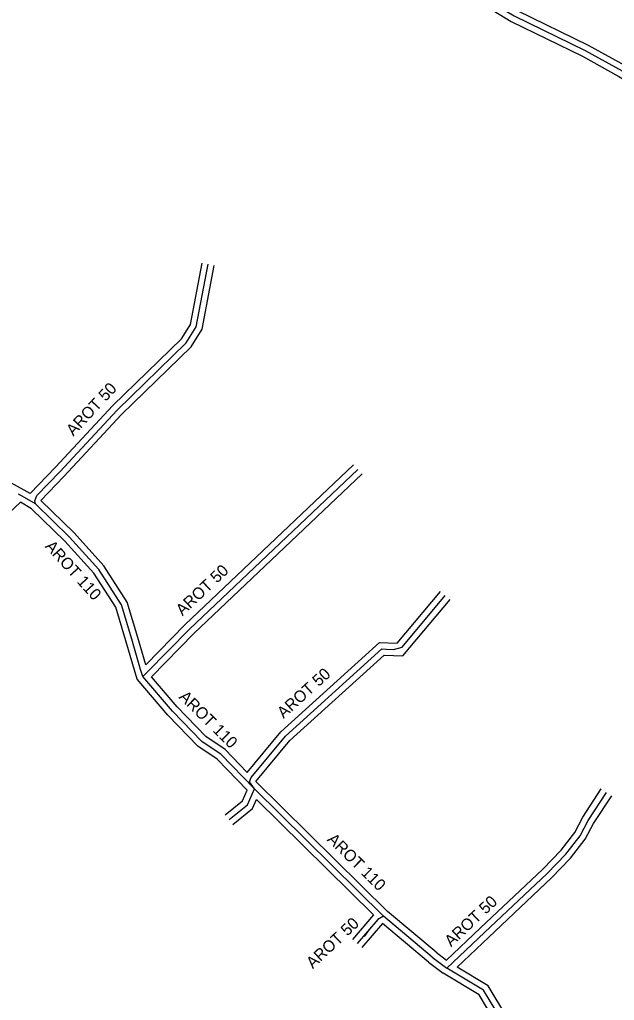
# Model space of a CAD drawing. Extents: x -651943 to -618711, y -1138561 to -1100552.
# Drawn here: x -640741.3 to -640702.9, y -1114890.9 to -1114827.6 of the extents above; entities that cross this region are included whole.
import ezdxf

# ---------------------------------------------------------------- set-up
doc = ezdxf.new("R2010")
doc.units = 0
for name, color, linetype in [('KT optika', 7, 'Continuous'), ('KT trasa', 7, 'Continuous'), ('KT zařízení', 7, 'Continuous')]:
    doc.layers.add(name, color=color, linetype=linetype)

# ---------------------------------------------------------------- blocks, each defined once
blk = doc.blocks.new('POINT_DISPLAY')
blk.add_line((0, 0), (0, 0))

msp = doc.modelspace()

# ---------------------------------------------------------------- linework, layer by layer
at = {"layer": 'KT optika'}
for p, q in [((-640729.91, -1114847.43), (-640729.148, -1114843.398)), ((-640730.56, -1114848.46), (-640729.91, -1114847.43)), ((-640735.01, -1114852.8), (-640730.56, -1114848.46)), ((-640738.72, -1114856.78), (-640735.01, -1114852.8)), ((-640738.72, -1114856.78), (-640735.01, -1114852.8)), ((-640730.35, -1114866.92), (-640719.487, -1114856.629)), ((-640740.19, -1114858.3), (-640738.72, -1114856.78)), ((-640740.19, -1114858.3), (-640738.72, -1114856.78)), ((-640740.99, -1114858.43), (-640741.37, -1114858.22)), ((-640740.99, -1114858.43), (-640741.37, -1114858.22)), ((-640740.29, -1114858.85), (-640740.99, -1114858.43)), ((-640740.29, -1114858.85), (-640740.99, -1114858.43)), ((-640740.33, -1114858.65), (-640740.19, -1114858.3)), ((-640740.33, -1114858.65), (-640740.19, -1114858.3)), ((-640740.29, -1114858.85), (-640740.33, -1114858.65)), ((-640740.29, -1114858.85), (-640740.33, -1114858.65)), ((-640738.09, -1114860.99), (-640740.29, -1114858.85)), ((-640738.09, -1114860.99), (-640740.29, -1114858.85)), ((-640736.2, -1114863.08), (-640738.09, -1114860.99)), ((-640736.2, -1114863.08), (-640738.09, -1114860.99)), ((-640734.74, -1114865.35), (-640736.2, -1114863.08)), ((-640734.74, -1114865.35), (-640736.2, -1114863.08)), ((-640716.64, -1114868.1), (-640713.853, -1114864.759)), ((-640734.07, -1114867.57), (-640734.74, -1114865.35)), ((-640733.1, -1114869.72), (-640730.35, -1114866.92)), ((-640733.5, -1114869.52), (-640734.07, -1114867.57)), ((-640717.19, -1114868.23), (-640716.64, -1114868.1)), ((-640724.16, -1114873.83), (-640717.95, -1114868.2)), ((-640717.95, -1114868.2), (-640717.65, -1114868.21)), ((-640733.35, -1114869.98), (-640733.5, -1114869.52)), ((-640733.35, -1114869.98), (-640733.1, -1114869.72)), ((-640731.44, -1114872.21), (-640733.35, -1114869.98)), ((-640729.56, -1114874.17), (-640731.44, -1114872.21)), ((-640728.83, -1114874.66), (-640729.56, -1114874.17)), ((-640726.38, -1114876.49), (-640724.16, -1114873.83)), ((-640728.32, -1114875), (-640728.83, -1114874.66)), ((-640726.15, -1114877.23), (-640728.32, -1114875)), ((-640726.48, -1114876.78), (-640726.38, -1114876.49)), ((-640726.15, -1114877.23), (-640726.48, -1114876.78)), ((-640726.61, -1114878.25), (-640726.15, -1114877.23)), ((-640717.84, -1114885.43), (-640726.15, -1114877.23)), ((-640704.64, -1114879.26), (-640703.452, -1114877.455)), ((-640727.797, -1114879.211), (-640726.61, -1114878.25)), ((-640705.16, -1114880.26), (-640704.64, -1114879.26)), ((-640706.08, -1114881.44), (-640705.16, -1114880.26)), ((-640706.08, -1114881.44), (-640707.28, -1114882.69)), ((-640711.32, -1114886.5), (-640707.28, -1114882.69)), ((-640718.21, -1114885.66), (-640719.53, -1114887.2)), ((-640717.84, -1114885.43), (-640718.21, -1114885.66)), ((-640714.69, -1114888.08), (-640717.84, -1114885.43)), ((-640713.75, -1114888.79), (-640711.32, -1114886.5)), ((-640714.69, -1114888.08), (-640713.75, -1114888.79)), ((-640711.38, -1114890.22), (-640713.75, -1114888.79)), ((-640710.23, -1114892.12), (-640711.38, -1114890.22))]:
    msp.add_line(p, q, dxfattribs=at)
msp.add_lwpolyline([(-640710.41, -1114825.69), (-640710.62, -1114825.97), (-640710.61, -1114826.46), (-640710.464, -1114826.755), (-640709.41, -1114827.38), (-640704.82, -1114829.62), (-640702.45, -1114830.93), (-640699.98, -1114832.38)], dxfattribs=at)
at = {"layer": 'KT trasa'}
for p, q in [((-640729.91, -1114847.43), (-640729.148, -1114843.398)), ((-640730.56, -1114848.46), (-640729.91, -1114847.43)), ((-640735.01, -1114852.8), (-640730.56, -1114848.46)), ((-640738.72, -1114856.78), (-640735.01, -1114852.8)), ((-640730.35, -1114866.92), (-640719.487, -1114856.629)), ((-640740.19, -1114858.3), (-640738.72, -1114856.78)), ((-640740.99, -1114858.43), (-640741.37, -1114858.22)), ((-640740.29, -1114858.85), (-640740.99, -1114858.43)), ((-640740.33, -1114858.65), (-640740.19, -1114858.3)), ((-640740.29, -1114858.85), (-640740.33, -1114858.65)), ((-640738.09, -1114860.99), (-640740.29, -1114858.85)), ((-640736.2, -1114863.08), (-640738.09, -1114860.99)), ((-640734.74, -1114865.35), (-640736.2, -1114863.08)), ((-640716.64, -1114868.1), (-640713.853, -1114864.759)), ((-640734.07, -1114867.57), (-640734.74, -1114865.35)), ((-640733.1, -1114869.72), (-640730.35, -1114866.92)), ((-640733.5, -1114869.52), (-640734.07, -1114867.57)), ((-640717.19, -1114868.23), (-640716.64, -1114868.1)), ((-640724.16, -1114873.83), (-640717.95, -1114868.2)), ((-640717.95, -1114868.2), (-640717.65, -1114868.21)), ((-640733.35, -1114869.98), (-640733.5, -1114869.52)), ((-640733.35, -1114869.98), (-640733.1, -1114869.72)), ((-640731.44, -1114872.21), (-640733.35, -1114869.98)), ((-640729.56, -1114874.17), (-640731.44, -1114872.21)), ((-640728.83, -1114874.66), (-640729.56, -1114874.17)), ((-640726.38, -1114876.49), (-640724.16, -1114873.83)), ((-640728.32, -1114875), (-640728.83, -1114874.66)), ((-640726.15, -1114877.23), (-640728.32, -1114875)), ((-640726.48, -1114876.78), (-640726.38, -1114876.49)), ((-640726.15, -1114877.23), (-640726.48, -1114876.78)), ((-640726.61, -1114878.25), (-640726.15, -1114877.23)), ((-640717.84, -1114885.43), (-640726.15, -1114877.23)), ((-640704.64, -1114879.26), (-640703.452, -1114877.455)), ((-640727.797, -1114879.211), (-640726.61, -1114878.25)), ((-640705.16, -1114880.26), (-640704.64, -1114879.26)), ((-640706.08, -1114881.44), (-640705.16, -1114880.26)), ((-640706.08, -1114881.44), (-640707.28, -1114882.69)), ((-640711.32, -1114886.5), (-640707.28, -1114882.69)), ((-640718.21, -1114885.66), (-640719.53, -1114887.2)), ((-640717.84, -1114885.43), (-640718.21, -1114885.66)), ((-640714.69, -1114888.08), (-640717.84, -1114885.43)), ((-640713.75, -1114888.79), (-640711.32, -1114886.5)), ((-640714.69, -1114888.08), (-640713.75, -1114888.79)), ((-640711.38, -1114890.22), (-640713.75, -1114888.79)), ((-640710.23, -1114892.12), (-640711.38, -1114890.22))]:
    msp.add_line(p, q, dxfattribs=at)
msp.add_lwpolyline([(-640710.41, -1114825.69), (-640710.62, -1114825.97), (-640710.61, -1114826.46), (-640710.464, -1114826.755), (-640709.41, -1114827.38), (-640704.82, -1114829.62), (-640702.45, -1114830.93), (-640699.98, -1114832.38)], dxfattribs=at)
at = {"layer": 'KT zařízení'}
for p, q in [((-640730.289, -1114847.281), (-640729.541, -1114843.323)), ((-640729.53, -1114847.578), (-640728.754, -1114843.472)), ((-640730.873, -1114848.206), (-640730.289, -1114847.281)), ((-640730.246, -1114848.713), (-640729.53, -1114847.578)), ((-640735.288, -1114852.512), (-640730.873, -1114848.206)), ((-640734.731, -1114853.087), (-640730.246, -1114848.713)), ((-640738.991, -1114856.484), (-640735.288, -1114852.512)), ((-640738.448, -1114857.075), (-640734.731, -1114853.087)), ((-640740.625, -1114858.174), (-640738.991, -1114856.484)), ((-640730.628, -1114866.631), (-640719.762, -1114856.338)), ((-640739.947, -1114858.625), (-640738.448, -1114857.075)), ((-640730.071, -1114867.208), (-640719.211, -1114856.919)), ((-640740.625, -1114858.174), (-640741.822, -1114857.512)), ((-640737.797, -1114860.717), (-640739.947, -1114858.625)), ((-640741.244, -1114858.742), (-640744.538, -1114861.82)), ((-640740.535, -1114859.168), (-640741.244, -1114858.742)), ((-640738.382, -1114861.262), (-640740.535, -1114859.168)), ((-640735.88, -1114862.836), (-640737.797, -1114860.717)), ((-640736.519, -1114863.323), (-640738.382, -1114861.262)), ((-640734.374, -1114865.178), (-640735.88, -1114862.836)), ((-640735.105, -1114865.521), (-640736.519, -1114863.323)), ((-640716.944, -1114867.84), (-640714.16, -1114864.502)), ((-640734.456, -1114867.672), (-640735.105, -1114865.521)), ((-640733.683, -1114867.467), (-640734.374, -1114865.178)), ((-640716.582, -1114868.656), (-640713.545, -1114865.015)), ((-640733.17, -1114869.221), (-640730.628, -1114866.631)), ((-640733.17, -1114869.221), (-640733.683, -1114867.467)), ((-640732.809, -1114869.995), (-640730.071, -1114867.208)), ((-640733.732, -1114870.147), (-640734.456, -1114867.672)), ((-640724.451, -1114873.554), (-640718.093, -1114867.79)), ((-640718.093, -1114867.79), (-640716.944, -1114867.84)), ((-640723.868, -1114874.105), (-640717.799, -1114868.603)), ((-640717.799, -1114868.603), (-640716.582, -1114868.656)), ((-640717.65, -1114868.21), (-640717.19, -1114868.23)), ((-640731.139, -1114871.946), (-640732.809, -1114869.995)), ((-640731.74, -1114872.473), (-640733.732, -1114870.147)), ((-640729.817, -1114874.479), (-640731.74, -1114872.473)), ((-640729.303, -1114873.86), (-640731.139, -1114871.946)), ((-640726.629, -1114876.164), (-640724.451, -1114873.554)), ((-640728.058, -1114874.695), (-640729.303, -1114873.86)), ((-640726.071, -1114876.745), (-640723.868, -1114874.105)), ((-640728.568, -1114875.317), (-640729.817, -1114874.479)), ((-640726.629, -1114876.164), (-640728.058, -1114874.695)), ((-640726.626, -1114877.313), (-640728.568, -1114875.317)), ((-640717.577, -1114885.127), (-640726.071, -1114876.745)), ((-640726.935, -1114877.999), (-640726.626, -1114877.313)), ((-640704.983, -1114879.053), (-640703.786, -1114877.235)), ((-640728.048, -1114878.9), (-640726.935, -1114877.999)), ((-640726.284, -1114878.5), (-640726.021, -1114877.917)), ((-640718.479, -1114885.36), (-640726.021, -1114877.917)), ((-640704.296, -1114879.466), (-640703.117, -1114877.674)), ((-640727.545, -1114879.521), (-640726.284, -1114878.5)), ((-640705.497, -1114880.042), (-640704.983, -1114879.053)), ((-640704.822, -1114880.477), (-640704.296, -1114879.466)), ((-640706.379, -1114881.173), (-640705.497, -1114880.042)), ((-640705.78, -1114881.706), (-640704.822, -1114880.477)), ((-640706.379, -1114881.173), (-640707.56, -1114882.404)), ((-640705.78, -1114881.706), (-640706.999, -1114882.975)), ((-640711.594, -1114886.208), (-640707.56, -1114882.404)), ((-640711.045, -1114886.791), (-640706.999, -1114882.975)), ((-640714.443, -1114887.764), (-640717.577, -1114885.127)), ((-640718.479, -1114885.36), (-640719.833, -1114886.939)), ((-640717.894, -1114885.906), (-640719.226, -1114887.46)), ((-640718.75, -1114886.29), (-640719.09, -1114886.75)), ((-640714.936, -1114888.395), (-640717.894, -1114885.906)), ((-640713.778, -1114888.266), (-640711.594, -1114886.208)), ((-640713.091, -1114888.72), (-640711.045, -1114886.791)), ((-640714.443, -1114887.764), (-640713.778, -1114888.266)), ((-640714.936, -1114888.395), (-640713.979, -1114889.118)), ((-640711.087, -1114889.929), (-640713.091, -1114888.72)), ((-640711.672, -1114890.51), (-640713.979, -1114889.118)), ((-640709.882, -1114891.92), (-640711.087, -1114889.929)), ((-640710.577, -1114892.319), (-640711.672, -1114890.51))]:
    msp.add_line(p, q, dxfattribs=at)
for points in [[(-640710.322, -1114826.142), (-640710.158, -1114826.471), (-640709.22, -1114827.028), (-640704.635, -1114829.265), (-640702.252, -1114830.582), (-640699.789, -1114832.028)], [(-640711.037, -1114826.497), (-640710.77, -1114827.039), (-640709.6, -1114827.732), (-640705.005, -1114829.975), (-640702.648, -1114831.278), (-640700.171, -1114832.732)]]:
    msp.add_lwpolyline(points, dxfattribs=at)

# ---------------------------------------------------------------- block references
at = {"layer": 'KT trasa'}
msp.add_blockref('POINT_DISPLAY', (-640717.19, -1114868.23), dxfattribs=at)

# ---------------------------------------------------------------- texts
at = {"layer": 'KT zařízení'}
for s, rotation, p in [('AROT 50', 47.00733, (-640737.839, -1114854.515)), ('AROT 110', 312.13476, (-640739.704, -1114861.619)), ('AROT 50', 43.44877, (-640730.802, -1114866.107)), ('AROT 50', 42.19465, (-640724.282, -1114872.726)), ('AROT 110', 315.39223, (-640731.075, -1114871.348)), ('AROT 110', 315.38025, (-640721.513, -1114880.54)), ('AROT 50', 43.29864, (-640713.474, -1114887.455)), ('AROT 50', 43.29864, (-640722.392, -1114888.86))]:
    msp.add_text(s, height=0.75, rotation=rotation, dxfattribs=at).set_placement(p)

doc.saveas('drawing.dxf')
